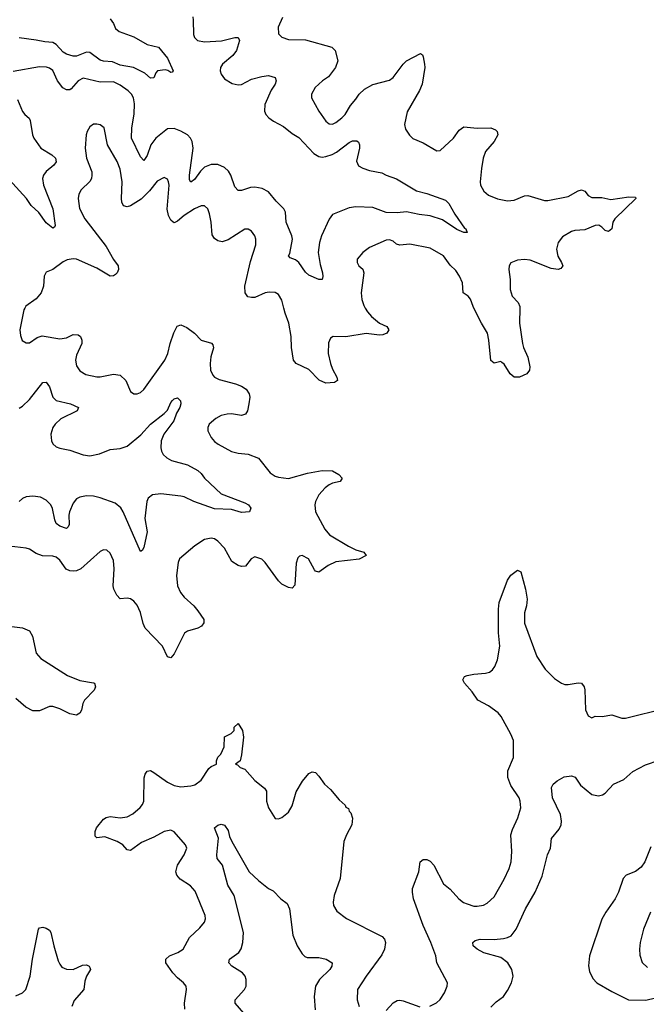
# Model space of a CAD drawing. Header units: inches. Extents: x 1834610 to 2027685, y 642842 to 774116.
# Tile 602 of 632: x 2003433 to 2007154, y 735863 to 741714. Entities that reach past the tile are written whole.
import ezdxf

# ---------------------------------------------------------------- set-up
doc = ezdxf.new("R2010")
doc.units = ezdxf.units.IN
doc.header["$MEASUREMENT"] = 0
doc.layers.add('C0703', color=7, linetype='Continuous')
doc.layers.add('C0704', color=7, linetype='Continuous')

msp = doc.modelspace()

# ---------------------------------------------------------------- linework, layer by layer
at = {"layer": 'C0703', "color": 5}
for points, elevation in [([(2003463.1, 740000), (2003457.6, 739990), (2003434.3, 739870), (2003436.7, 739836.7), (2003447.8, 739807.7), (2003470, 739792.7), (2003490, 739793.7), (2003535.5, 739824.4), (2003565.3, 739834.7), (2003670, 739817.7), (2003710, 739824), (2003750, 739843.2), (2003780, 739840), (2003794.2, 739830), (2003802, 739810), (2003801.8, 739790), (2003770, 739720.9), (2003763.2, 739690), (2003770, 739657.3), (2003790, 739626.4), (2003825.9, 739605.9), (2003890, 739591.7), (2003910.4, 739590.4), (2003990, 739607), (2004030, 739601.3), (2004063.1, 739570), (2004090, 739504), (2004110, 739490.5), (2004130, 739490.4), (2004150, 739498.7), (2004170, 739516.4), (2004294.2, 739690), (2004312.5, 739730), (2004326.2, 739790), (2004347.7, 739852.3), (2004367, 739893), (2004390, 739900.2), (2004424.6, 739884.6), (2004470, 739851.6), (2004510, 739809.1), (2004570.9, 739790.9), (2004580.5, 739780.5), (2004583.8, 739763.8), (2004568.2, 739710), (2004564.2, 739670), (2004566.7, 739630), (2004580.4, 739600.4), (2004590.4, 739590), (2004616.4, 739576.4), (2004714.8, 739550), (2004750, 739535.6), (2004777.1, 739517.1), (2004795.3, 739490), (2004798.6, 739470), (2004794.4, 739430), (2004785.5, 739390), (2004774.4, 739370), (2004750, 739361), (2004690.8, 739370.8), (2004664.7, 739370), (2004630, 739360.8), (2004597.2, 739342.8), (2004558.7, 739310), (2004550.3, 739290), (2004550.3, 739270), (2004570.2, 739230.2), (2004590, 739206.7), (2004611.2, 739191.2), (2004690, 739147.2), (2004730, 739138), (2004790, 739132.7), (2004850, 739108.8), (2004921.1, 739021.1), (2004950, 739001.1), (2004970, 738994.3), (2005030, 738987.9), (2005141.3, 739018.7), (2005230, 739035.2), (2005290, 739031.8), (2005328.7, 739010), (2005348.2, 738990), (2005336.3, 738970), (2005290, 738959.4), (2005270, 738949.8), (2005247.6, 738932.4), (2005208.4, 738890), (2005189.4, 738850), (2005185.7, 738830), (2005189.4, 738790), (2005245.7, 738685.7), (2005272.5, 738652.5), (2005385.5, 738585.5), (2005430, 738563.2), (2005476, 738550), (2005490.8, 738530), (2005448.1, 738508.1), (2005310, 738492.5), (2005264.4, 738470), (2005210, 738431.5), (2005190, 738435.6), (2005183.5, 738443.5), (2005147.6, 738510), (2005110, 738529.6), (2005094, 738526), (2005084.9, 738515.1), (2005075.1, 738484.9), (2005065.9, 738354.1), (2005050, 738336.2), (2005030, 738338.9), (2004990, 738359.2), (2004970, 738379.8), (2004890, 738488), (2004870, 738507.6), (2004830, 738522.4), (2004808.2, 738510), (2004773.4, 738466.6), (2004750, 738464.8), (2004730, 738471), (2004693.1, 738493.1), (2004650, 738573), (2004610, 738615.4), (2004590, 738628.2), (2004570, 738633.3), (2004530, 738625.6), (2004472.4, 738587.6), (2004381.6, 738510), (2004372.9, 738487.1), (2004363.2, 738410), (2004370.3, 738350), (2004387.4, 738310), (2004410, 738281.3), (2004466.4, 738230), (2004490, 738200.4), (2004525.7, 738150), (2004527, 738130), (2004512.2, 738110), (2004490, 738096.8), (2004430, 738079.8), (2004412, 738068), (2004350, 737945.1), (2004330, 737920.9), (2004310, 737926.6), (2004281.7, 737990), (2004178.3, 738098.3), (2004165.8, 738125.8), (2004150.5, 738190.5), (2004130, 738234.3), (2004110, 738257.4), (2004090, 738271.1), (2004070, 738275.4), (2004030, 738272.8), (2004010, 738294.3), (2003992.3, 738330), (2003987.6, 738350), (2003993.4, 738450), (2003990, 738499.3), (2003970, 738544.2), (2003950, 738561.6), (2003930, 738562.4), (2003910, 738553.6), (2003795.5, 738450), (2003770, 738438.1), (2003750, 738436.1), (2003730, 738437.8), (2003707.7, 738447.7), (2003670, 738502), (2003650, 738520.4), (2003630, 738525.3), (2003567.3, 738527.3), (2003530, 738542.3), (2003490, 738568), (2003470, 738573.5), (2003370, 738586)], 280), ([(2005485.4, 740000), (2005498.3, 739978.3), (2005521.8, 739950), (2005570, 739910.2), (2005613, 739890), (2005626, 739870), (2005612.4, 739850), (2005590, 739840.8), (2005570, 739838.6), (2005490, 739848.8), (2005368.9, 739828.9), (2005294, 739830), (2005278.5, 739821.5), (2005265.8, 739794.2), (2005265, 739730), (2005277.7, 739670), (2005290, 739637.6), (2005316.9, 739590), (2005319.5, 739570), (2005302.7, 739557.4), (2005250, 739552.7), (2005211.3, 739571.3), (2005150, 739635.1), (2005075.1, 739670), (2005058.9, 739690), (2005046.2, 739766.2), (2005044.2, 739830), (2005031.6, 739910), (2005009.7, 739970.3), (2005002, 740000)], 280), ([(2006403.7, 740000), (2006401.2, 739910), (2006419.3, 739790), (2006424.9, 739764.9), (2006450, 739707.3), (2006462.3, 739650), (2006460.4, 739630), (2006445.5, 739610), (2006401, 739590), (2006369.8, 739589.8), (2006345.4, 739610), (2006310, 739666.6), (2006297.1, 739677.1), (2006290, 739682), (2006250, 739671.8), (2006230, 739689.3), (2006219.1, 739810), (2006210.5, 739850.5), (2006174.6, 739910), (2006130.5, 740000)], 280), ([(2003430, 739404.4), (2003450, 739416.5), (2003490, 739456.9), (2003570, 739557.6), (2003590, 739560.4), (2003610, 739532.7), (2003630.2, 739470.1), (2003650, 739451.4), (2003734, 739430), (2003782.4, 739410), (2003773.4, 739390), (2003677.6, 739342.4), (2003643.5, 739310), (2003630.2, 739290), (2003617.7, 739250), (2003621.1, 739210), (2003630, 739193.7), (2003650, 739175.9), (2003670, 739167.3), (2003730, 739155.3), (2003810, 739127.5), (2003850, 739122.4), (2003905.7, 739134.3), (2003970, 739160.2), (2004030, 739164.9), (2004070, 739180.2), (2004152.9, 739247), (2004210, 739310.2), (2004290, 739372.6), (2004310, 739393.4), (2004330, 739438.9), (2004339.2, 739450), (2004350, 739460.8), (2004370, 739465.5), (2004388.1, 739448.2), (2004390.2, 739430), (2004383.2, 739410), (2004363.8, 739376.2), (2004347.1, 739330), (2004288.7, 739251.3), (2004273.7, 739210), (2004270.2, 739170), (2004274.6, 739150), (2004285.3, 739130), (2004306, 739110), (2004334.6, 739094.6), (2004430, 739067.5), (2004490, 739035.2), (2004510, 739017.6), (2004530, 738988.7), (2004630, 738896), (2004770, 738843.2), (2004792.2, 738830), (2004806.4, 738810), (2004797.3, 738790), (2004750, 738785.3), (2004690, 738803.1), (2004590, 738806.2), (2004467.3, 738850), (2004410, 738878), (2004390, 738883.1), (2004270, 738895.3), (2004220.7, 738890), (2004195.3, 738870), (2004188.6, 738851.4), (2004175.3, 738750), (2004189.3, 738670), (2004170, 738578), (2004159.9, 738560.1), (2004150, 738553.2), (2004047.4, 738790), (2004033.5, 738813.5), (2004000.5, 738840.5), (2003911.4, 738871.4), (2003870, 738882.5), (2003830, 738884.8), (2003790, 738876.5), (2003770, 738866.2), (2003750, 738841.1), (2003727.9, 738790), (2003723.8, 738770), (2003726, 738714), (2003720.6, 738699.4), (2003710, 738689.8), (2003670, 738704.8), (2003650, 738719.7), (2003640.7, 738740.7), (2003628.1, 738808.1), (2003617.4, 738830), (2003590, 738858.2), (2003556.2, 738876.2), (2003510, 738882), (2003470, 738877.4), (2003450, 738868.5), (2003430, 738849.7)], 260), ([(2005868.5, 735851.5), (2005908.5, 735871.5), (2005930, 735890.6), (2005956.3, 735930), (2005972.3, 735970), (2005972.7, 735990), (2005909.8, 736110), (2005903.5, 736150), (2005874.8, 736230), (2005828.1, 736330), (2005771.4, 736490), (2005764.8, 736530), (2005766.4, 736550), (2005803.5, 736650), (2005811.2, 736708.8), (2005830, 736723.1), (2005850, 736722.3), (2005870, 736714), (2005893, 736690), (2005950, 736577.6), (2005990, 736546), (2006040.3, 736490), (2006068.6, 736468.6), (2006090, 736459), (2006130, 736446.7), (2006150, 736445.2), (2006187.5, 736452.5), (2006210, 736463.7), (2006250, 736501.6), (2006310, 736605.5), (2006339.7, 736670), (2006350.9, 736710), (2006356, 736770), (2006349.8, 736870), (2006358.8, 736901.2), (2006391.9, 736970), (2006408.8, 737030), (2006405.6, 737070), (2006398.7, 737090), (2006350, 737163.6), (2006331.9, 737210), (2006332.9, 737250), (2006364.7, 737330), (2006365.3, 737430), (2006350, 737467.3), (2006293.1, 737573.1), (2006273.8, 737593.8), (2006216.5, 737636.5), (2006153.6, 737670), (2006119.4, 737719.4), (2006075.4, 737770), (2006065.1, 737790), (2006075.1, 737810), (2006090, 737815.8), (2006130, 737824.3), (2006199, 737830), (2006222.7, 737837.3), (2006240.5, 737850), (2006255.4, 737870), (2006269.8, 737910), (2006285.3, 737990), (2006277.3, 738070), (2006276.8, 738210), (2006281, 738250), (2006330, 738384), (2006350, 738413), (2006390, 738442.8), (2006410, 738432), (2006436.5, 738330), (2006447, 738270), (2006443.7, 738230), (2006430, 738188), (2006430, 738126.8), (2006504.4, 737930), (2006553.7, 737853.7), (2006610, 737798), (2006650, 737770.3), (2006670, 737763.1), (2006690, 737762.3), (2006750, 737773.7), (2006770.4, 737770), (2006785.3, 737750), (2006790, 737731.3), (2006792.4, 737612.4), (2006810, 737576), (2006830, 737564.7), (2006850, 737574.8), (2006893.2, 737573.2), (2006950, 737582.4), (2007010, 737563.7), (2007030, 737563.1), (2007270, 737622.6)], 280), ([(2003370.2, 738110.2), (2003450, 738100.7), (2003490, 738082.6), (2003509.2, 738050), (2003530.2, 737950.2), (2003558.3, 737918.3), (2003715.7, 737815.7), (2003790, 737786.6), (2003870, 737773.6), (2003876.4, 737770), (2003883.1, 737750), (2003875.3, 737730), (2003817.3, 737670), (2003808, 737650), (2003800.3, 737610), (2003790, 737591.8), (2003770, 737581.1), (2003730, 737588.1), (2003670, 737618.3), (2003630, 737631.4), (2003608.6, 737631.4), (2003550, 737606.3), (2003510, 737607.4), (2003468.8, 737628.9), (2003410, 737679.8)], 280), ([(2004413.8, 735833.8), (2004410.8, 735870), (2004423.5, 735950), (2004421.6, 735970), (2004406, 735990), (2004370, 736019.3), (2004341.5, 736050), (2004301.5, 736110), (2004299.7, 736130), (2004322.4, 736150), (2004371.8, 736170), (2004403, 736190), (2004440.8, 736259.2), (2004502.9, 736317.1), (2004529.6, 736350), (2004536.3, 736370), (2004534.3, 736390), (2004475.7, 736535.7), (2004446.6, 736566.6), (2004385.9, 736605.9), (2004366.4, 736630), (2004360.8, 736650), (2004369.8, 736690), (2004409.8, 736750), (2004425.4, 736790), (2004416.9, 736810), (2004350, 736887.4), (2004330, 736898.2), (2004290, 736889.8), (2004230, 736855.8), (2004155.4, 736824.6), (2004090, 736775.8), (2004070, 736779.6), (2004044.2, 736810), (2004010.6, 736830.6), (2003937.5, 736857.5), (2003890, 736851.8), (2003881.4, 736861.4), (2003880.3, 736890), (2003888.9, 736911.1), (2003930, 736962), (2003946.3, 736973.7), (2003970, 736978), (2004030, 736970.9), (2004070, 736977.1), (2004104.8, 736995.2), (2004148.1, 737031.9), (2004162, 737050), (2004169.8, 737070.2), (2004171.7, 737208.3), (2004177.7, 737230), (2004190, 737248.4), (2004210, 737251.4), (2004230, 737240.8), (2004310, 737183.6), (2004350, 737162.2), (2004390, 737155.2), (2004450, 737161.3), (2004472.2, 737167.8), (2004510, 737194.3), (2004555.9, 737264.1), (2004570, 737276.4), (2004602, 737290), (2004602, 737310), (2004609.3, 737330.7), (2004628, 737350), (2004647.3, 737392.7), (2004650, 737452), (2004688.4, 737471.6), (2004706, 737490), (2004706, 737510), (2004730, 737531), (2004756, 737490), (2004761, 737450), (2004750, 737346), (2004742, 737310), (2004714, 737290), (2004726, 737286), (2004742, 737270), (2004770, 737259.1), (2004830, 737192.4), (2004886.7, 737146.7), (2004898.4, 737130), (2004899.3, 737070), (2004910.3, 737030.3), (2004950, 736966.8), (2004970, 736964), (2004990, 736972.7), (2005030, 737003.8), (2005050, 737042.8), (2005074.3, 737125.7), (2005111.8, 737188.2), (2005150, 737234.9), (2005170, 737244.4), (2005190, 737240.4), (2005210, 737219.3), (2005242.6, 737170), (2005279.1, 737139.1), (2005330, 737077.6), (2005365.7, 737045.7), (2005370, 737034.8), (2005385.5, 737025.5), (2005390, 737011.3), (2005399.9, 736999.9), (2005409.3, 736969.3), (2005405.6, 736930), (2005373, 736870), (2005358, 736830), (2005336, 736610), (2005299.5, 736510), (2005293.7, 736470), (2005297, 736450), (2005316.3, 736416.3), (2005373.4, 736373.4), (2005586.4, 736266.4), (2005598.7, 736250), (2005604.6, 736230), (2005599.6, 736190), (2005583.2, 736156.8), (2005490.2, 736030), (2005439.5, 735950), (2005437.1, 735890), (2005448.4, 735850)], 280), ([(2006230, 735845.2), (2006262.8, 735877.2), (2006305.6, 735910), (2006330, 735944.2), (2006353.8, 735990), (2006362.9, 736030), (2006355, 736070), (2006332.5, 736110), (2006290, 736141.6), (2006190, 736168.1), (2006149.4, 736190), (2006127, 736210), (2006123.7, 736230), (2006138, 736242), (2006168, 736250), (2006250, 736248.3), (2006305.9, 736254.1), (2006330, 736259.2), (2006351.2, 736270), (2006382.4, 736310), (2006436.8, 736430), (2006495.1, 736530), (2006536.6, 736623.4), (2006567.8, 736750), (2006584.7, 736790), (2006592.1, 736847.9), (2006636, 736904.1), (2006648, 736930), (2006651.2, 736950), (2006644.7, 736990), (2006596.8, 737090), (2006590.9, 737150), (2006601.4, 737170), (2006624.2, 737190), (2006666.2, 737213.8), (2006710, 737220.6), (2006731.4, 737211.4), (2006764.5, 737164.5), (2006830, 737108.5), (2006870, 737101.3), (2006893.3, 737106.7), (2006910, 737116.4), (2006958.7, 737170), (2007021.7, 737198.3), (2007074.1, 737245.9), (2007150, 737285.5), (2007230, 737312.7)], 260), ([(2004763.9, 735810), (2004712.8, 735870), (2004711.4, 735888.5), (2004768, 735950), (2004776.9, 735970), (2004778.5, 736010), (2004770.9, 736030), (2004756, 736050), (2004691.6, 736090), (2004675.1, 736110), (2004678.4, 736130), (2004733.6, 736170), (2004747.8, 736192.2), (2004758.8, 736230), (2004761.6, 736290), (2004706.8, 736510), (2004669, 736570), (2004637.7, 736690), (2004606.2, 736730), (2004602.5, 736750), (2004613.3, 736850), (2004590, 736911.3), (2004610, 736926.8), (2004630, 736933.4), (2004650, 736926.8), (2004670, 736896), (2004679.5, 736859.5), (2004693.4, 736830), (2004795.3, 736650), (2004850, 736597.4), (2004910, 736550.3), (2004937.5, 736537.5), (2004983.6, 736490), (2005021.7, 736461.7), (2005035.9, 736430), (2005054.1, 736274.1), (2005080.9, 736210), (2005110, 736161.6), (2005126.2, 736146.2), (2005140.5, 736140.5), (2005210, 736141.6), (2005253.4, 736130), (2005288.4, 736110), (2005287.4, 736090), (2005273.8, 736070), (2005214, 736010), (2005190.2, 735969.8), (2005180.8, 735910), (2005188, 735830)], 260), ([(2007181.7, 736798.3), (2007145.5, 736710), (2007123.4, 736676.6), (2007090, 736650.9), (2007034.4, 736630), (2007018, 736610), (2006990.2, 736529.8), (2006970, 736489.6), (2006914.3, 736410), (2006891, 736369), (2006816.5, 736150), (2006811.4, 736091.4), (2006817, 736057), (2006836, 736016), (2006861.1, 735990), (2006950, 735937.8), (2007049.4, 735889.4), (2007151.8, 735888.2), (2007210, 735901.3)], 260), ([(2007179.5, 736410), (2007138.3, 736310), (2007118.8, 736230), (2007113.4, 736190), (2007115.1, 736155.1), (2007130.3, 736110.3), (2007161.6, 736081.6)], 280), ([(2003410, 735913.2), (2003449.9, 735930.1), (2003468.6, 735950), (2003494, 736030), (2003508.6, 736130), (2003544.2, 736310), (2003550, 736316.4), (2003570, 736320.3), (2003590, 736315.2), (2003610, 736302.4), (2003618.3, 736290), (2003635.7, 736210), (2003661.5, 736121.5), (2003670, 736100.3), (2003683.7, 736083.7), (2003710, 736071.1), (2003750, 736070.2), (2003805.3, 736094.8), (2003830, 736097.1), (2003845.3, 736090), (2003850, 736080.7), (2003853.8, 736070), (2003830, 736029.6), (2003819.7, 736000.3), (2003813.2, 735950), (2003755.5, 735884.5), (2003742.2, 735850)], 280), ([(2005610, 735826.4), (2005650, 735872), (2005675.2, 735884.8), (2005690, 735887.7), (2005710, 735884), (2005810, 735848)], 280)]:
    msp.add_lwpolyline(points, dxfattribs=dict(at, elevation=elevation))
at = {"layer": 'C0704', "color": 5}
for points, elevation in [([(2004460.2, 741730), (2004463.5, 741710), (2004464.9, 741624.9), (2004470, 741607.7), (2004489.1, 741589.1), (2004530, 741581.8), (2004632.1, 741587.9), (2004710, 741607), (2004730, 741607.3), (2004738.7, 741590), (2004720.2, 741530), (2004698.9, 741501.1), (2004637.3, 741450), (2004625.8, 741430), (2004623.6, 741410), (2004629, 741390), (2004650, 741361.3), (2004693.6, 741333.6), (2004730, 741326), (2004750, 741329.2), (2004810, 741360.7), (2004870, 741375.5), (2004910, 741381.1), (2004950, 741370.5), (2004956.4, 741350), (2004950.3, 741330), (2004925.8, 741294.2), (2004887.6, 741210), (2004887, 741170), (2004895.3, 741150), (2004912.2, 741130), (2004939.3, 741110), (2004998.9, 741079), (2005050, 741036.5), (2005090, 741013.8), (2005179.1, 740919.1), (2005210, 740899.6), (2005230, 740896.5), (2005250, 740899.7), (2005287.9, 740912.1), (2005314.3, 740925.7), (2005390, 740984.4), (2005410, 740993.4), (2005434.4, 740994.4), (2005445.8, 740985.8), (2005450.3, 740970.2), (2005450.2, 740950), (2005433.5, 740873.5), (2005445.2, 740845.2), (2005470.9, 740830.9), (2005510, 740818), (2005583.4, 740803.4), (2005610, 740788.7), (2005670, 740767), (2005790, 740696), (2005850, 740681.3), (2005961.4, 740641.4), (2005980.9, 740620.9), (2006017.6, 740557.6), (2006074.4, 740474.4), (2006082, 740470), (2006090, 740448), (2006070, 740448.7), (2006030, 740467.6), (2005944.6, 740524.6), (2005870, 740547.8), (2005804.9, 740555.1), (2005730, 740572.3), (2005674, 740566), (2005610, 740568.2), (2005530, 740597.5), (2005430, 740601), (2005390, 740595.6), (2005290, 740555.8), (2005270, 740528.5), (2005224.4, 740430), (2005212.4, 740390), (2005205.8, 740330), (2005217.8, 740257.8), (2005231.4, 740210), (2005232.5, 740187.5), (2005230, 740168.7), (2005210, 740169.2), (2005150, 740196), (2005130, 740212.7), (2005090, 740271.6), (2005070, 740286.9), (2005039.3, 740299.3), (2005029.7, 740309.7), (2005036.3, 740323.7), (2005052.8, 740410), (2005049.1, 740430), (2005014.6, 740510), (2005012, 740570), (2005000.6, 740590), (2004955, 740635), (2004910, 740691.1), (2004872.7, 740710), (2004830, 740718), (2004804, 740715.9), (2004750, 740698), (2004730, 740697.6), (2004710, 740720.9), (2004686.8, 740790), (2004673.7, 740813.7), (2004650, 740835.9), (2004610, 740853.8), (2004570, 740852.3), (2004530, 740836.8), (2004505.7, 740814.3), (2004470, 740763.9), (2004448.5, 740748.5), (2004441.5, 740761.5), (2004440.2, 740790), (2004462.2, 740950), (2004457.4, 740990), (2004447.9, 741010), (2004428.4, 741028.4), (2004390, 741051.3), (2004350, 741066), (2004310, 741065.4), (2004241.5, 741010), (2004210.7, 740969.3), (2004190, 740907.3), (2004170, 740876.2), (2004150, 740898), (2004096.8, 741010), (2004099.2, 741070), (2004112, 741152), (2004114.1, 741214.1), (2004107.8, 741250), (2004096.4, 741270), (2004077.2, 741290), (2004030, 741324.2), (2003990, 741344.2), (2003910, 741342.8), (2003810, 741365.3), (2003780.3, 741350), (2003737.6, 741302.4), (2003730, 741297.3), (2003710, 741296), (2003688.4, 741308.4), (2003657.2, 741350), (2003630, 741411.8), (2003610, 741426), (2003591.1, 741431.1), (2003550, 741432.4), (2003393.7, 741406.3)], 260), ([(2003970, 741719.1), (2003990, 741690.8), (2004002, 741662), (2004023.1, 741643.1), (2004110, 741611.3), (2004190, 741565.5), (2004257.1, 741550), (2004310, 741485.5), (2004344.7, 741410), (2004338, 741402), (2004330, 741399), (2004312.1, 741412.1), (2004296.2, 741416.2), (2004250.8, 741410), (2004241.4, 741398.6), (2004230, 741368.7), (2004210, 741365.6), (2004174.9, 741394.9), (2004108.5, 741428.5), (2004030, 741444.1), (2003982.9, 741462.9), (2003930, 741466.8), (2003910, 741472.5), (2003850, 741518.1), (2003830, 741521), (2003770, 741496.7), (2003750, 741496.9), (2003710.7, 741509.3), (2003690, 741520.8), (2003650, 741566.4), (2003630, 741577.3), (2003581, 741581), (2003530, 741592.8), (2003430, 741606.3)], 240), ([(2004992.7, 741727.3), (2004967.8, 741670), (2004968.8, 741630), (2004978.7, 741618.7), (2004990, 741608.9), (2005030, 741596.5), (2005130, 741593.6), (2005287.3, 741550), (2005306.7, 741530), (2005321.7, 741470), (2005309.1, 741430), (2005266.2, 741373.8), (2005230.2, 741349.8), (2005186.7, 741310), (2005164.9, 741270), (2005166.4, 741250), (2005210.3, 741170), (2005250, 741110.4), (2005270, 741094), (2005290, 741093.4), (2005310, 741102.7), (2005346.6, 741130), (2005365.1, 741150), (2005396.6, 741203.4), (2005430, 741241.1), (2005449.2, 741270.8), (2005480, 741300), (2005530, 741329.2), (2005630, 741354.4), (2005651, 741370), (2005710.8, 741450), (2005730, 741469.2), (2005812.7, 741512.7), (2005824.5, 741504.5), (2005830, 741492), (2005837.8, 741450), (2005838.6, 741430), (2005823.2, 741330), (2005807.5, 741292.5), (2005733.7, 741166.3), (2005717.4, 741090), (2005723.4, 741063.4), (2005747.3, 741027.3), (2005768.2, 741008.2), (2005830, 740980.9), (2005910, 740933.4), (2005930, 740936.3), (2006010, 741010.3), (2006042.4, 741057.6), (2006070, 741077.8), (2006150, 741068.8), (2006230, 741071.3), (2006258.9, 741058.9), (2006268.8, 741048.8), (2006272.2, 741030), (2006250.2, 740990), (2006200.2, 740930), (2006185.7, 740890), (2006174.8, 740830), (2006167.3, 740750), (2006170.2, 740730), (2006190, 740694), (2006217.6, 740670), (2006270, 740648.2), (2006330, 740636.9), (2006370, 740641.5), (2006430, 740666.4), (2006450, 740668.2), (2006550, 740639.1), (2006570, 740638.2), (2006690, 740662.6), (2006750, 740697.3), (2006770, 740701.7), (2006790, 740694.9), (2006809.3, 740669.3), (2006830, 740657.7), (2006890, 740656.2), (2006944.3, 740644.3), (2007050, 740660.4), (2007090, 740658), (2007093, 740650), (2006967.1, 740530), (2006955, 740510), (2006950.2, 740470), (2006930, 740454.8), (2006910, 740460.3), (2006890, 740481.5), (2006871.8, 740491.8), (2006850.7, 740490.7), (2006790, 740464.6), (2006730, 740460.7), (2006710, 740454.4), (2006657, 740423), (2006630.2, 740389.8), (2006621.1, 740350), (2006628, 740308), (2006651.6, 740270), (2006658.7, 740250), (2006645.9, 740234.1), (2006630, 740229.8), (2006590, 740234.6), (2006464.4, 740284.4), (2006430, 740288), (2006390, 740285.4), (2006350, 740269.4), (2006339.5, 740250), (2006337.4, 740230), (2006345.3, 740170), (2006346.3, 740110), (2006357.6, 740070), (2006392.7, 740032.7), (2006404, 740010), (2006403.7, 740000)], 280), ([(2003418.9, 741238.9), (2003450, 741167.7), (2003462.4, 741150), (2003488, 741128), (2003495.1, 741115.1), (2003508.2, 741030), (2003515.8, 741010), (2003558.5, 740950), (2003623.7, 740910), (2003644.6, 740890), (2003650, 740869.5), (2003635.8, 740850), (2003589, 740810.9), (2003574.7, 740790), (2003568.6, 740770), (2003573.2, 740730), (2003629.2, 740590), (2003643.1, 740490), (2003639, 740481), (2003630, 740474), (2003590, 740506.8), (2003547.1, 740567), (2003501.2, 740610), (2003472.2, 740650), (2003370, 740764.8)], 260), ([(2005002, 740000), (2004990, 740046), (2004970, 740080.7), (2004950, 740092.8), (2004914, 740094), (2004890, 740089.7), (2004830, 740063.5), (2004810, 740062), (2004787.3, 740067.3), (2004771, 740090), (2004769.8, 740130), (2004802.7, 740277.3), (2004835.4, 740375.4), (2004835.8, 740410), (2004830, 740429), (2004810, 740456.2), (2004790, 740467.8), (2004770, 740469.6), (2004670, 740404.8), (2004634.3, 740394.3), (2004610, 740398.9), (2004590, 740412.8), (2004575.3, 740435.3), (2004569.9, 740509.9), (2004559, 740559), (2004549.7, 740589.7), (2004530, 740607.6), (2004510, 740606.9), (2004470, 740588.7), (2004410, 740550.7), (2004370, 740517.2), (2004350, 740507), (2004343.6, 740510), (2004330, 740522.4), (2004316.8, 740550), (2004308.2, 740588.2), (2004320.9, 740730), (2004317.2, 740750), (2004310, 740766.6), (2004290, 740775.4), (2004250, 740754), (2004203.1, 740696.9), (2004153.3, 740646.7), (2004090, 740608.1), (2004070, 740601.6), (2004050, 740606.6), (2004038.7, 740630), (2004036.8, 740650), (2004041.8, 740750), (2004030, 740825.2), (2004012.4, 740870), (2003954, 740970), (2003933.3, 741070), (2003910, 741089.4), (2003890, 741092), (2003870, 741091.8), (2003850, 741077), (2003833, 741050), (2003828, 741030), (2003821.1, 740950), (2003830, 740891.3), (2003861.2, 740810), (2003861.5, 740790), (2003858.9, 740770), (2003848.8, 740751.1), (2003798.2, 740701.8), (2003783.8, 740676.2), (2003779.7, 740650), (2003788.1, 740591.8), (2003819.6, 740530), (2003946, 740365.9), (2003989.1, 740289.1), (2004017.8, 740250), (2004020.2, 740230), (2004011.3, 740210), (2004000.7, 740199.3), (2003990, 740190.8), (2003970, 740189.8), (2003890, 740237.9), (2003770, 740289.8), (2003750, 740292.3), (2003714.3, 740285.7), (2003690, 740275.3), (2003630, 740229.6), (2003590, 740212.7), (2003578.7, 740190), (2003574.4, 740130), (2003560.3, 740090), (2003530, 740055.4), (2003469.1, 740010.9), (2003463.1, 740000)], 280), ([(2006130.5, 740000), (2006125.6, 740010), (2006110, 740053), (2006096.4, 740070), (2006067.4, 740090), (2006062.4, 740150), (2006044.2, 740190), (2006023, 740223.1), (2005990, 740254.2), (2005949.9, 740309.9), (2005870, 740355), (2005750, 740379.3), (2005690, 740373.7), (2005670, 740379.7), (2005650, 740396.9), (2005630, 740406), (2005610, 740402.4), (2005510, 740360.5), (2005470.4, 740330), (2005437.6, 740290), (2005437.6, 740270), (2005446.4, 740250), (2005470.2, 740230.2), (2005477.2, 740210), (2005460.7, 740090), (2005464.2, 740050), (2005476, 740016), (2005485.4, 740000)], 280)]:
    msp.add_lwpolyline(points, dxfattribs=dict(at, elevation=elevation))

doc.saveas('drawing.dxf')
